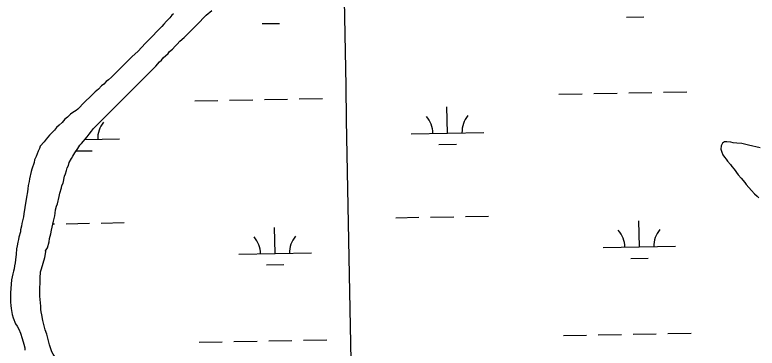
# Model space of a CAD drawing. Extents: x 3957609 to 3995875, y 234277 to 260273.
# Drawn here: x 3971870 to 3972892, y 249431 to 249890 of the extents above; entities that cross this region are included whole.
import ezdxf

# ---------------------------------------------------------------- set-up
doc = ezdxf.new("R2010")
doc.units = 0
for name, color, linetype in [('V-GRID-MAJR', 7, 'Continuous'), ('V-TOPO-SHOR', 7, 'Continuous'), ('V-WETL-SWMP', 7, 'Continuous')]:
    doc.layers.add(name, color=color, linetype=linetype)

msp = doc.modelspace()

# ---------------------------------------------------------------- linework, layer by layer
at = {"layer": 'V-GRID-MAJR'}
msp.add_spline([(3972513.068, 239900.828), (3972455.83, 242927.648), (3972341.236, 248987.469), (3972226.642, 255047.279), (3972169.287, 258080.274)], degree=3, dxfattribs=at)
at = {"layer": 'V-TOPO-SHOR'}
for points in [[(3972088.404, 249891.638), (3972086.034, 249889.66), (3972083.273, 249886.096), (3972080.906, 249883.722), (3972078.934, 249881.347), (3972074.987, 249877.388), (3972072.226, 249874.222), (3972064.333, 249866.304), (3972060.782, 249862.345), (3972049.338, 249850.864), (3972039.475, 249840.178), (3972031.187, 249832.258), (3972025.663, 249826.716), (3972020.533, 249821.965), (3972002.775, 249804.149), (3971998.828, 249800.586), (3971995.668, 249798.21), (3971992.512, 249794.647), (3971989.354, 249792.271), (3971985.014, 249787.915), (3971980.673, 249783.956), (3971975.147, 249778.414), (3971965.675, 249769.702), (3971956.6, 249760.201), (3971954.233, 249758.221), (3971949.494, 249755.448), (3971946.336, 249753.07), (3971942.389, 249749.112), (3971938.836, 249746.341), (3971934.892, 249741.987), (3971930.945, 249738.028), (3971927.394, 249734.859), (3971924.238, 249731.298), (3971917.529, 249724.566), (3971912.794, 249719.024), (3971910.033, 249715.068), (3971904.905, 249709.13), (3971903.723, 249705.966), (3971901.753, 249702.407), (3971898.998, 249694.893)], [(3971912.251, 249564.875), (3971914.616, 249569.227), (3971916.976, 249577.532), (3971917.758, 249581.88), (3971919.329, 249588.206), (3971920.111, 249593.347), (3971923.253, 249605.999), (3971924.824, 249613.116), (3971925.213, 249616.676), (3971925.995, 249621.419), (3971927.173, 249626.559), (3971928.352, 249629.723), (3971930.708, 249640.004), (3971931.887, 249644.354), (3971934.247, 249651.866), (3971934.636, 249655.03), (3971936.213, 249658.195), (3971938.173, 249667.683), (3971939.75, 249670.847), (3971940.927, 249675.592), (3971942.107, 249679.152), (3971943.682, 249682.711), (3971944.861, 249686.668), (3971948.015, 249692.206), (3971949.59, 249695.37), (3971952.351, 249700.117), (3971956.689, 249706.052), (3971959.447, 249710.404), (3971961.817, 249712.78), (3971969.31, 249721.883), (3971972.071, 249725.84), (3971975.227, 249729.799), (3971978.383, 249733.36), (3972054.149, 249809.372), (3972056.121, 249811.746), (3972064.014, 249819.663), (3972069.142, 249825.205), (3972071.907, 249827.581), (3972074.272, 249830.747), (3972080.982, 249836.686), (3972082.954, 249839.457), (3972086.9, 249843.021), (3972090.452, 249846.979), (3972093.61, 249849.75), (3972097.161, 249853.709), (3972103.08, 249858.858), (3972125.18, 249881.025), (3972128.731, 249884.984), (3972133.466, 249889.735), (3972141.361, 249896.072)], [(3972896.598, 249706.777), (3972880.386, 249710.703), (3972871.293, 249712.665), (3972864.571, 249713.446), (3972859.433, 249713.833), (3972856.268, 249714.617), (3972850.735, 249715.004), (3972847.177, 249714.998), (3972844.415, 249713.413), (3972842.84, 249709.458), (3972842.451, 249705.11), (3972843.645, 249700.764), (3972845.23, 249697.209), (3972847.212, 249694.049), (3972849.588, 249691.286), (3972851.568, 249688.523), (3972855.529, 249683.786), (3972857.51, 249681.024), (3972860.678, 249677.47), (3972866.224, 249669.575), (3972870.183, 249665.234), (3972875.331, 249658.918), (3972877.312, 249656.155), (3972884.441, 249647.867), (3972888.795, 249643.525), (3972892.356, 249640.369), (3972894.734, 249638.001)], [(3971898.998, 249694.893), (3971897.03, 249690.148), (3971896.246, 249686.588), (3971893.098, 249677.493), (3971892.314, 249674.329), (3971889.959, 249664.048), (3971889.569, 249660.49), (3971888.392, 249654.955), (3971887.61, 249650.212), (3971887.22, 249646.259), (3971885.652, 249638.745), (3971883.698, 249624.513), (3971882.131, 249615.815), (3971881.742, 249611.863), (3971880.169, 249606.327), (3971879.385, 249602.768), (3971878.996, 249598.815), (3971877.818, 249594.07), (3971877.429, 249590.906), (3971875.463, 249583.789), (3971875.074, 249580.627), (3971873.892, 249577.067), (3971873.112, 249571.927), (3971871.932, 249567.579)], [(3971871.932, 249567.579), (3971871.826, 249560.251), (3971870.935, 249552.626), (3971870.253, 249548.584), (3971869.257, 249544.387), (3971868.723, 249539.876), (3971867.9, 249536.769), (3971867.222, 249533.037), (3971865.391, 249525.114), (3971864.035, 249506.893), (3971863.695, 249494.271), (3971864.098, 249489.743), (3971864.811, 249485.21), (3971866.255, 249477.24), (3971867.437, 249472.701), (3971870.584, 249464.081), (3971873.192, 249461.081), (3971875.311, 249456.841), (3971877.568, 249451.195), (3971880.118, 249444.144), (3971882.344, 249436.472), (3971883.36, 249431.313), (3971883.78, 249428.032)], [(3971943.26, 249377.053), (3971930.929, 249408.423), (3971927.134, 249415.652), (3971922.706, 249422.265), (3971920.73, 249425.724), (3971917.592, 249435.129), (3971913.912, 249450.153), (3971911.655, 249455.957), (3971909.298, 249465.347), (3971908.255, 249468.794), (3971906.965, 249476.611), (3971906.091, 249480.834), (3971905.673, 249484.27), (3971905.583, 249488.794), (3971904.374, 249502.223), (3971904.288, 249507.058), (3971904.583, 249527.327), (3971905.333, 249535.894), (3971906.328, 249540.091), (3971910.924, 249555.774), (3971912.597, 249563.704), (3971912.251, 249564.875)]]:
    msp.add_lwpolyline(points, dxfattribs=at)
at = {"layer": 'V-WETL-SWMP'}
for p, q in [((3972712.322, 249887.184), (3972736.318, 249887.62)), ((3972210.497, 249878.059), (3972234.493, 249878.495)), ((3972619.396, 249780.837), (3972651.391, 249781.418)), ((3972667.389, 249781.709), (3972699.383, 249782.291)), ((3972715.381, 249782.582), (3972747.375, 249783.164)), ((3972763.373, 249783.455), (3972795.367, 249784.036)), ((3972117.571, 249771.712), (3972149.566, 249772.294)), ((3972165.563, 249772.585), (3972197.558, 249773.166)), ((3972213.556, 249773.457), (3972245.55, 249774.039)), ((3972261.548, 249774.33), (3972293.542, 249774.912)), ((3972465.752, 249727.293), (3972465.098, 249763.287)), ((3972415.761, 249726.384), (3972515.744, 249728.202)), ((3971966.287, 249718.211), (3972013.919, 249719.077)), ((3972454.035, 249711.646), (3972478.031, 249712.082)), ((3971954.133, 249702.556), (3971976.206, 249702.958)), ((3971988.614, 249603.166), (3972020.609, 249603.747)), ((3972394.455, 249610.545), (3972426.45, 249611.127)), ((3972442.447, 249611.418), (3972474.442, 249611.999)), ((3972490.439, 249612.29), (3972522.434, 249612.872)), ((3972730.088, 249570.21), (3972729.433, 249606.204)), ((3971922.25, 249601.959), (3971924.625, 249602.002)), ((3971940.622, 249602.293), (3971972.617, 249602.875)), ((3972228.263, 249561.086), (3972227.608, 249597.08)), ((3972680.096, 249569.301), (3972780.08, 249571.119)), ((3972178.271, 249560.177), (3972278.255, 249561.995)), ((3972718.37, 249554.564), (3972742.366, 249555)), ((3972216.545, 249545.439), (3972240.541, 249545.875)), ((3972721.429, 249449.962), (3972753.423, 249450.544)), ((3972769.421, 249450.835), (3972801.415, 249451.416)), ((3972171.612, 249439.965), (3972203.606, 249440.546)), ((3972219.604, 249440.837), (3972251.598, 249441.419)), ((3972267.596, 249441.71), (3972299.59, 249442.292)), ((3972625.444, 249448.217), (3972657.439, 249448.798)), ((3972673.437, 249449.089), (3972705.431, 249449.671)), ((3972123.619, 249439.092), (3972155.614, 249439.674))]:
    msp.add_line(p, q, dxfattribs=at)
for points in [[(3972088.403, 249891.639), (3972086.035, 249889.659), (3972083.274, 249886.097), (3972080.906, 249883.722), (3972078.934, 249881.347), (3972074.988, 249877.388), (3972072.226, 249874.222), (3972064.334, 249866.304), (3972060.783, 249862.345), (3972049.339, 249850.865), (3972039.475, 249840.177), (3972031.187, 249832.259), (3972025.663, 249826.716), (3972020.532, 249821.965), (3972002.774, 249804.15), (3971998.828, 249800.586), (3971995.669, 249798.21), (3971992.513, 249794.647), (3971989.355, 249792.271), (3971985.014, 249787.916), (3971980.673, 249783.956), (3971975.148, 249778.414), (3971965.676, 249769.703), (3971956.601, 249760.202), (3971954.232, 249758.222), (3971949.494, 249755.448), (3971946.336, 249753.071), (3971942.389, 249749.112), (3971938.837, 249746.34), (3971934.891, 249741.986), (3971930.945, 249738.027), (3971927.393, 249734.859), (3971924.237, 249731.297), (3971917.528, 249724.567), (3971912.794, 249719.025), (3971910.034, 249715.068), (3971904.905, 249709.131), (3971903.724, 249705.967), (3971901.754, 249702.407), (3971898.999, 249694.893), (3971897.031, 249690.147), (3971896.246, 249686.588), (3971893.098, 249677.492), (3971892.313, 249674.329), (3971889.958, 249664.048), (3971889.569, 249660.491), (3971888.392, 249654.955), (3971887.609, 249650.211), (3971887.22, 249646.258), (3971885.651, 249638.745), (3971883.698, 249624.513), (3971882.131, 249615.815), (3971881.742, 249611.862), (3971880.17, 249606.326), (3971879.385, 249602.767), (3971878.996, 249598.814), (3971877.818, 249594.069), (3971877.428, 249590.906), (3971875.463, 249583.789), (3971875.073, 249580.626), (3971873.893, 249577.067), (3971873.111, 249571.927), (3971871.932, 249567.578), (3971871.826, 249560.252), (3971870.935, 249552.626), (3971870.253, 249548.583), (3971869.257, 249544.388)], [(3972071.906, 249827.581), (3972074.272, 249830.747), (3972080.982, 249836.687), (3972082.954, 249839.457), (3972086.901, 249843.02), (3972090.452, 249846.979), (3972093.609, 249849.751), (3972097.16, 249853.709), (3972103.08, 249858.857), (3972125.179, 249881.026), (3972128.73, 249884.985), (3972133.465, 249889.735), (3972141.36, 249896.072)], [(3971920.73, 249425.725), (3971917.592, 249435.128), (3971913.911, 249450.153), (3971911.656, 249455.956), (3971909.297, 249465.347), (3971908.256, 249468.793), (3971906.966, 249476.61), (3971906.091, 249480.833), (3971905.673, 249484.27), (3971905.583, 249488.794), (3971904.375, 249502.223), (3971904.289, 249507.059), (3971904.583, 249527.328), (3971905.332, 249535.895), (3971906.328, 249540.091), (3971910.923, 249555.775), (3971912.597, 249563.705), (3971912.252, 249564.876), (3971914.617, 249569.228), (3971916.975, 249577.532), (3971917.758, 249581.881), (3971919.329, 249588.207), (3971920.111, 249593.347), (3971923.253, 249606), (3971924.823, 249613.117), (3971925.212, 249616.675), (3971925.995, 249621.419), (3971927.172, 249626.56), (3971928.353, 249629.724), (3971930.708, 249640.004), (3971931.887, 249644.354), (3971934.246, 249651.867), (3971934.636, 249655.03), (3971936.212, 249658.194), (3971938.173, 249667.684), (3971939.749, 249670.848), (3971940.927, 249675.593), (3971942.107, 249679.152), (3971943.682, 249682.712), (3971944.862, 249686.667), (3971948.015, 249692.205), (3971949.591, 249695.37), (3971952.35, 249700.117), (3971956.688, 249706.053), (3971959.448, 249710.405), (3971961.816, 249712.781), (3971969.311, 249721.883), (3971972.071, 249725.84), (3971975.227, 249729.798), (3971978.383, 249733.36), (3972054.149, 249809.371), (3972056.121, 249811.746), (3972064.014, 249819.664), (3972069.143, 249825.205), (3972071.906, 249827.581)], [(3972896.598, 249706.778), (3972880.386, 249710.704), (3972871.292, 249712.666), (3972864.572, 249713.446), (3972859.433, 249713.833), (3972856.269, 249714.618), (3972850.735, 249715.004), (3972847.178, 249714.999), (3972844.414, 249713.413), (3972842.839, 249709.458), (3972842.451, 249705.11), (3972843.644, 249700.764), (3972845.23, 249697.209), (3972847.212, 249694.05), (3972849.588, 249691.287), (3972851.569, 249688.524), (3972855.529, 249683.787), (3972857.509, 249681.024), (3972860.677, 249677.471), (3972866.223, 249669.575), (3972870.183, 249665.234), (3972875.331, 249658.918), (3972877.312, 249656.155), (3972884.44, 249647.866), (3972888.795, 249643.525), (3972892.357, 249640.369), (3972894.733, 249638.001)], [(3971867.436, 249472.701), (3971870.585, 249464.081), (3971873.191, 249461.081), (3971875.312, 249456.841), (3971877.569, 249451.196), (3971880.117, 249444.144), (3971882.344, 249436.472)], [(3971882.344, 249436.472), (3971883.36, 249431.313), (3971883.78, 249428.033)]]:
    msp.add_lwpolyline(points, dxfattribs=at)
for centre, start, end in [((3972410.51, 249726.763), 0.269879, 41.813537), ((3972520.978, 249728.772), 140.269876, 181.813534), ((3972019.153, 249719.647), 140.269876, 181.813534), ((3972785.313, 249571.689), 140.269876, 181.813534), ((3972173.02, 249560.556), 0.269879, 41.813537), ((3972283.488, 249562.565), 140.269876, 181.813534), ((3972674.846, 249569.681), 0.269879, 41.813537)]:
    msp.add_arc(centre, 35.246, start, end, dxfattribs=at)

doc.saveas('drawing.dxf')
